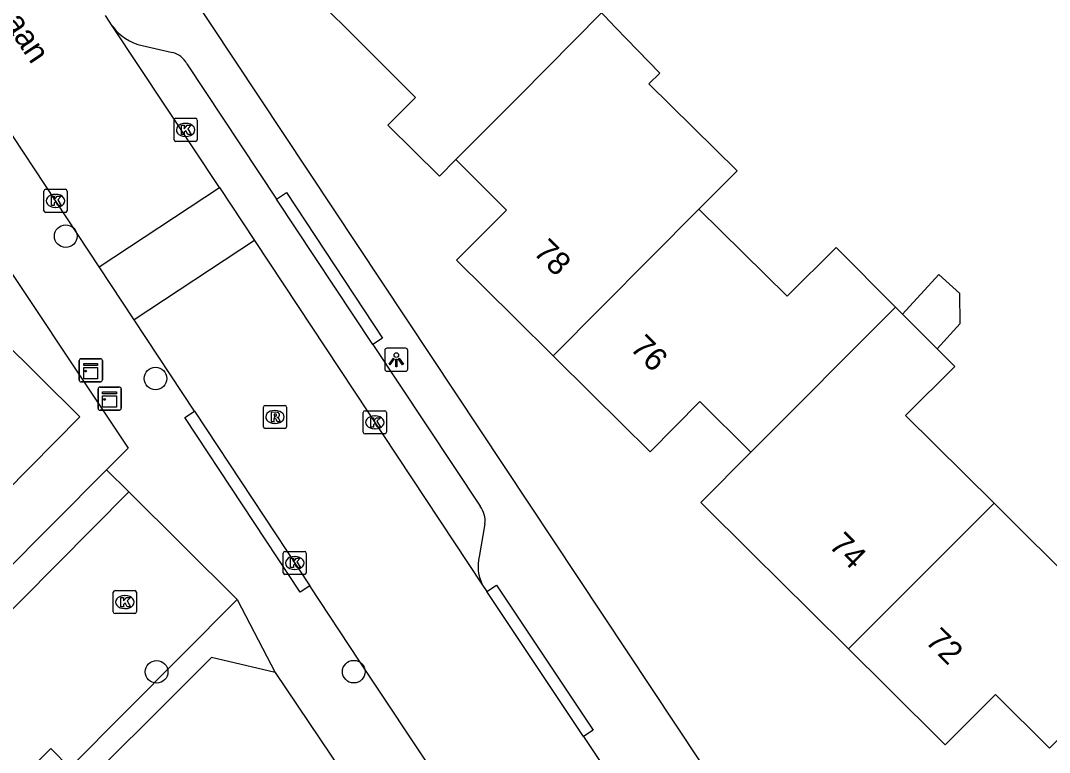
# Model space of a CAD drawing. Extents: x 157767 to 159171, y 387842 to 389425.
# Drawn here: x 158585.69 to 158630.18, y 388648.28 to 388679.94 of the extents above; entities that cross this region are included whole.
import ezdxf

# ---------------------------------------------------------------- set-up
doc = ezdxf.new("R2010")
doc.units = 0
for name, color, linetype in [('IMGEO_Boom', 7, 'Continuous'), ('IMGEO_Kast', 7, 'Continuous'), ('IMGEO_Kolk', 7, 'Continuous'), ('IMGEO_Lichtpunt', 7, 'Continuous'), ('IMGEO_Openbare_ruimte_label', 7, 'Continuous'), ('IMGEO_Pand', 7, 'Continuous'), ('IMGEO_Pand_nummerreeks', 7, 'Continuous'), ('IMGEO_Rijbaan_lokaal_open', 7, 'Continuous'), ('IMGEO_Rioolput', 7, 'Continuous'), ('IMGEO_Voetpad_open', 7, 'Continuous')]:
    doc.layers.add(name, color=color, linetype=linetype)

msp = doc.modelspace()

# ---------------------------------------------------------------- linework, layer by layer
at = {"layer": 'IMGEO_Boom'}
for centre in [(158587.645, 388670.618), (158591.529, 388664.461), (158591.577, 388651.766), (158600.099, 388651.775)]:
    msp.add_circle(centre, 0.489, dxfattribs=at)
at = {"layer": 'IMGEO_Kast'}
for p, q in [((158588.231, 388664.389), (158588.231, 388665.23)), ((158588.231, 388665.23), (158588.231, 388664.389)), ((158588.306, 388665.314), (158589.147, 388665.314)), ((158589.147, 388665.314), (158588.306, 388665.314)), ((158589.231, 388665.239), (158589.231, 388664.398)), ((158589.231, 388664.398), (158589.231, 388665.239)), ((158589.156, 388664.314), (158588.315, 388664.314)), ((158588.315, 388664.314), (158589.156, 388664.314)), ((158589.12, 388664.088), (158589.961, 388664.088)), ((158589.961, 388664.088), (158589.12, 388664.088)), ((158589.045, 388663.163), (158589.045, 388664.004)), ((158589.045, 388664.004), (158589.045, 388663.163)), ((158590.045, 388664.013), (158590.045, 388663.172)), ((158590.045, 388663.172), (158590.045, 388664.013)), ((158589.97, 388663.088), (158589.129, 388663.088)), ((158589.129, 388663.088), (158589.97, 388663.088))]:
    msp.add_line(p, q, dxfattribs=at)
for points in [[(158588.426, 388665.104), (158589.026, 388665.104), (158589.026, 388665.019), (158588.426, 388665.019), (158588.426, 388665.104)], [(158588.426, 388664.929), (158589.026, 388664.929), (158589.026, 388664.44), (158588.426, 388664.44), (158588.426, 388664.929)], [(158589.24, 388663.878), (158589.84, 388663.878), (158589.84, 388663.793), (158589.24, 388663.793), (158589.24, 388663.878)], [(158589.24, 388663.703), (158589.84, 388663.703), (158589.84, 388663.214), (158589.24, 388663.214), (158589.24, 388663.703)]]:
    msp.add_lwpolyline(points, dxfattribs=at)
for centre in [(158588.51, 388664.778), (158589.324, 388663.552)]:
    msp.add_circle(centre, 0.0377, dxfattribs=at)
for centre, start, end in [((158588.309, 388665.236), 92.4484, 184.2845), ((158588.309, 388665.236), 92.4484, 184.2845), ((158589.153, 388665.236), 2.4484, 94.2845), ((158589.153, 388665.236), 2.4484, 94.2845), ((158588.309, 388664.392), 182.4484, 274.2845), ((158588.309, 388664.392), 182.4484, 274.2845), ((158589.123, 388664.01), 92.4484, 184.2845), ((158589.123, 388664.01), 92.4484, 184.2845), ((158589.153, 388664.392), 272.4484, 4.2845), ((158589.153, 388664.392), 272.4484, 4.2845), ((158589.967, 388664.01), 2.4484, 94.2845), ((158589.967, 388664.01), 2.4484, 94.2845), ((158589.123, 388663.166), 182.4484, 274.2845), ((158589.123, 388663.166), 182.4484, 274.2845), ((158589.967, 388663.166), 272.4484, 4.2845), ((158589.967, 388663.166), 272.4484, 4.2845)]:
    msp.add_arc(centre, 0.0779, start, end, dxfattribs=at)
at = {"layer": 'IMGEO_Kolk'}
for p, q in [((158592.33, 388674.788), (158592.33, 388675.64)), ((158592.405, 388675.714), (158593.257, 388675.714)), ((158593.331, 388675.64), (158593.331, 388674.788)), ((158592.818, 388675.494), (158592.843, 388675.494)), ((158592.841, 388674.934), (158592.816, 388674.934)), ((158593.257, 388674.714), (158592.405, 388674.714)), ((158586.706, 388671.717), (158586.706, 388672.569)), ((158586.781, 388672.643), (158587.633, 388672.643)), ((158587.707, 388672.569), (158587.707, 388671.717)), ((158587.194, 388672.423), (158587.219, 388672.423)), ((158587.633, 388671.643), (158586.781, 388671.643)), ((158587.217, 388671.863), (158587.192, 388671.863)), ((158600.513, 388662.134), (158600.513, 388662.986)), ((158600.588, 388663.06), (158601.44, 388663.06)), ((158601.001, 388662.84), (158601.026, 388662.84)), ((158601.514, 388662.986), (158601.514, 388662.134)), ((158601.44, 388662.06), (158600.588, 388662.06)), ((158601.024, 388662.28), (158600.999, 388662.28)), ((158597.122, 388656.979), (158597.974, 388656.979)), ((158597.047, 388656.053), (158597.047, 388656.905)), ((158597.535, 388656.759), (158597.56, 388656.759)), ((158598.048, 388656.905), (158598.048, 388656.053)), ((158597.558, 388656.199), (158597.533, 388656.199)), ((158597.974, 388655.979), (158597.122, 388655.979)), ((158589.704, 388654.359), (158589.704, 388655.211)), ((158589.779, 388655.285), (158590.631, 388655.285)), ((158590.705, 388655.211), (158590.705, 388654.359)), ((158590.192, 388655.065), (158590.217, 388655.065)), ((158590.631, 388654.285), (158589.779, 388654.285)), ((158590.215, 388654.505), (158590.19, 388654.505))]:
    msp.add_line(p, q, dxfattribs=at)
for points in [[(158592.33, 388674.788), (158592.33, 388675.64)], [(158592.405, 388675.714), (158593.257, 388675.714)], [(158593.331, 388675.64), (158593.331, 388674.788)], [(158592.651, 388675.414), (158592.774, 388675.414), (158592.774, 388675.263), (158592.904, 388675.414), (158593.068, 388675.414), (158592.922, 388675.263), (158593.075, 388675.014), (158592.923, 388675.014), (158592.838, 388675.178), (158592.774, 388675.111), (158592.774, 388675.014), (158592.651, 388675.014), (158592.651, 388675.414)], [(158593.257, 388674.714), (158592.405, 388674.714)], [(158586.706, 388671.717), (158586.706, 388672.569)], [(158586.781, 388672.643), (158587.633, 388672.643)], [(158587.707, 388672.569), (158587.707, 388671.717)], [(158587.027, 388672.343), (158587.15, 388672.343), (158587.15, 388672.192), (158587.28, 388672.343), (158587.444, 388672.343), (158587.298, 388672.192), (158587.451, 388671.943), (158587.299, 388671.943), (158587.214, 388672.107), (158587.15, 388672.04), (158587.15, 388671.943), (158587.027, 388671.943), (158587.027, 388672.343)], [(158587.633, 388671.643), (158586.781, 388671.643)], [(158600.513, 388662.134), (158600.513, 388662.986)], [(158600.588, 388663.06), (158601.44, 388663.06)], [(158600.834, 388662.76), (158600.957, 388662.76), (158600.957, 388662.609), (158601.087, 388662.76), (158601.251, 388662.76), (158601.105, 388662.609), (158601.258, 388662.36), (158601.106, 388662.36), (158601.021, 388662.524), (158600.957, 388662.457), (158600.957, 388662.36), (158600.834, 388662.36), (158600.834, 388662.76)], [(158601.514, 388662.986), (158601.514, 388662.134)], [(158601.44, 388662.06), (158600.588, 388662.06)], [(158597.122, 388656.979), (158597.974, 388656.979)], [(158597.047, 388656.053), (158597.047, 388656.905)], [(158597.368, 388656.679), (158597.491, 388656.679), (158597.491, 388656.528), (158597.621, 388656.679), (158597.785, 388656.679), (158597.639, 388656.528), (158597.792, 388656.279), (158597.64, 388656.279), (158597.555, 388656.443), (158597.491, 388656.376), (158597.491, 388656.279), (158597.368, 388656.279), (158597.368, 388656.679)], [(158598.048, 388656.905), (158598.048, 388656.053)], [(158597.974, 388655.979), (158597.122, 388655.979)], [(158589.704, 388654.359), (158589.704, 388655.211)], [(158589.779, 388655.285), (158590.631, 388655.285)], [(158590.705, 388655.211), (158590.705, 388654.359)], [(158590.025, 388654.985), (158590.148, 388654.985), (158590.148, 388654.834), (158590.278, 388654.985), (158590.442, 388654.985), (158590.296, 388654.834), (158590.449, 388654.585), (158590.297, 388654.585), (158590.212, 388654.749), (158590.148, 388654.682), (158590.148, 388654.585), (158590.025, 388654.585), (158590.025, 388654.985)], [(158590.631, 388654.285), (158589.779, 388654.285)]]:
    msp.add_lwpolyline(points, dxfattribs=at)
for centre, start, end in [((158592.407, 388675.638), 91.552, 178.448), ((158592.407, 388675.638), 91.552, 178.448), ((158593.255, 388675.638), 1.552, 88.448), ((158593.255, 388675.638), 1.552, 88.448), ((158592.407, 388674.79), 181.552, 268.448), ((158592.407, 388674.79), 181.552, 268.448), ((158593.255, 388674.79), 271.552, 358.448), ((158593.255, 388674.79), 271.552, 358.448), ((158586.783, 388672.567), 91.552, 178.448), ((158586.783, 388672.567), 91.552, 178.448), ((158587.631, 388672.567), 1.552, 88.448), ((158587.631, 388672.567), 1.552, 88.448), ((158586.783, 388671.719), 181.552, 268.448), ((158586.783, 388671.719), 181.552, 268.448), ((158587.631, 388671.719), 271.552, 358.448), ((158587.631, 388671.719), 271.552, 358.448), ((158600.59, 388662.984), 91.552, 178.448), ((158600.59, 388662.984), 91.552, 178.448), ((158601.438, 388662.984), 1.552, 88.448), ((158601.438, 388662.984), 1.552, 88.448), ((158600.59, 388662.136), 181.552, 268.448), ((158600.59, 388662.136), 181.552, 268.448), ((158601.438, 388662.136), 271.552, 358.448), ((158601.438, 388662.136), 271.552, 358.448), ((158597.124, 388656.903), 91.552, 178.448), ((158597.124, 388656.903), 91.552, 178.448), ((158597.972, 388656.903), 1.552, 88.448), ((158597.972, 388656.903), 1.552, 88.448), ((158597.124, 388656.055), 181.552, 268.448), ((158597.124, 388656.055), 181.552, 268.448), ((158597.972, 388656.055), 271.552, 358.448), ((158597.972, 388656.055), 271.552, 358.448), ((158589.781, 388655.209), 91.552, 178.448), ((158589.781, 388655.209), 91.552, 178.448), ((158590.629, 388655.209), 1.552, 88.448), ((158590.629, 388655.209), 1.552, 88.448), ((158589.781, 388654.361), 181.552, 268.448), ((158589.781, 388654.361), 181.552, 268.448), ((158590.629, 388654.361), 271.552, 358.448), ((158590.629, 388654.361), 271.552, 358.448)]:
    msp.add_arc(centre, 0.0765, start, end, dxfattribs=at)
for centre, major_axis, ratio, start_param, end_param in [((158592.817, 388675.214), (-0.387, 0.002), 0.722429, 4.712389, 7.853982), ((158592.842, 388675.214), (-0.39, 0.002), 0.717154, 1.570796, 4.712389), ((158587.193, 388672.143), (-0.387, 0.002), 0.722429, 4.712389, 7.853982), ((158587.218, 388672.143), (-0.39, 0.002), 0.717154, 1.570796, 4.712389), ((158601, 388662.56), (-0.387, 0.002), 0.722429, 4.712389, 7.853982), ((158601.025, 388662.56), (-0.39, 0.002), 0.717154, 1.570796, 4.712389), ((158597.534, 388656.479), (-0.387, 0.002), 0.722429, 4.712389, 7.853982), ((158597.559, 388656.479), (-0.39, 0.002), 0.717154, 1.570796, 4.712389), ((158590.191, 388654.785), (-0.387, 0.002), 0.722429, 4.712389, 7.853982), ((158590.216, 388654.785), (-0.39, 0.002), 0.717154, 1.570796, 4.712389)]:
    msp.add_ellipse(centre, major_axis=major_axis, ratio=ratio, start_param=start_param, end_param=end_param, dxfattribs=at)
at = {"layer": 'IMGEO_Lichtpunt'}
for p, q in [((158601.441, 388665.674), (158601.441, 388664.867)), ((158601.441, 388665.674), (158601.441, 388664.867)), ((158602.343, 388665.769), (158601.535, 388665.769)), ((158602.343, 388665.769), (158601.535, 388665.769)), ((158602.437, 388664.867), (158602.437, 388665.674)), ((158602.437, 388664.867), (158602.437, 388665.674)), ((158601.535, 388664.773), (158602.343, 388664.773)), ((158601.535, 388664.773), (158602.343, 388664.773))]:
    msp.add_line(p, q, dxfattribs=at)
for points in [[(158601.815, 388665.338), (158601.854, 388665.31), (158601.666, 388665.048), (158601.628, 388665.075), (158601.815, 388665.338)], [(158601.917, 388665.29), (158601.964, 388665.29), (158601.964, 388664.968), (158601.917, 388664.968), (158601.917, 388665.29)], [(158602.027, 388665.31), (158602.065, 388665.337), (158602.252, 388665.075), (158602.213, 388665.047), (158602.027, 388665.31)]]:
    msp.add_lwpolyline(points, dxfattribs=at)
msp.add_circle((158601.94, 388665.472), 0.0994, dxfattribs=at)
for centre, start, end in [((158601.535, 388665.674), 90, 180), ((158601.535, 388665.674), 90, 180), ((158602.343, 388665.674), 0, 90), ((158602.343, 388665.674), 0, 90), ((158601.535, 388664.867), 180, 270), ((158601.535, 388664.867), 180, 270), ((158602.343, 388664.867), 270, 0), ((158602.343, 388664.867), 270, 360)]:
    msp.add_arc(centre, 0.0946, start, end, dxfattribs=at)
at = {"layer": 'IMGEO_Pand'}
for points in [[(158598.603, 388680.763), (158600.259, 388679.12), (158602.777, 388676.621), (158601.58, 388675.421), (158603.806, 388673.211), (158604.52, 388673.93)], [(158604.52, 388673.93), (158607.263, 388676.694), (158610.817, 388680.275)], [(158610.817, 388680.275), (158610.942, 388680.145), (158611.423, 388679.646), (158613.336, 388677.663), (158612.859, 388677.203), (158616.677, 388673.444), (158615.024, 388671.782)], [(158608.719, 388665.443), (158607.062, 388667.083), (158604.542, 388669.579), (158606.703, 388671.745), (158604.52, 388673.93)], [(158615.024, 388671.782), (158608.719, 388665.443)], [(158615.024, 388671.782), (158618.838, 388668.016), (158620.966, 388670.13), (158623.531, 388667.548)], [(158576.532, 388665.865), (158580.794, 388670.179), (158582.583, 388668.413), (158582.935, 388668.769), (158583.433, 388668.277), (158583.08, 388667.92), (158588.259, 388662.804), (158583.936, 388658.428)], [(158625.32, 388665.748), (158626.32, 388666.844), (158626.304, 388668.133), (158625.398, 388668.96), (158623.833, 388667.245)], [(158623.531, 388667.548), (158617.27, 388661.267)], [(158623.833, 388667.245), (158623.531, 388667.548)], [(158623.833, 388667.245), (158625.32, 388665.748)], [(158617.27, 388661.267), (158615.065, 388663.466), (158612.911, 388661.291), (158610.409, 388663.769), (158608.719, 388665.443)], [(158627.791, 388659.059), (158623.962, 388662.859), (158626.09, 388664.973), (158625.32, 388665.748)], [(158617.27, 388661.267), (158615.104, 388659.094), (158617.324, 388656.892), (158619.831, 388654.405), (158621.486, 388652.764)], [(158621.486, 388652.764), (158627.791, 388659.059)], [(158627.791, 388659.059), (158631.603, 388655.276), (158633.714, 388657.406), (158636.413, 388654.731), (158630.177, 388648.467), (158627.853, 388650.782), (158625.673, 388648.611), (158623.159, 388651.105), (158621.486, 388652.764)]]:
    msp.add_lwpolyline(points, dxfattribs=at)
at = {"layer": 'IMGEO_Rijbaan_lokaal_open'}
for points in [[(158589.092, 388669.288), (158576.936, 388687.705), (158573.576, 388692.758)], [(158589.66, 388679.714), (158589.36, 388680.167)], [(158594.29, 388672.719), (158589.66, 388679.714)], [(158589.092, 388669.288), (158594.29, 388672.719)], [(158594.29, 388672.719), (158595.808, 388670.425)], [(158595.808, 388670.425), (158590.608, 388666.992)], [(158595.808, 388670.425), (158605.67, 388655.524)], [(158590.608, 388666.992), (158589.092, 388669.288)], [(158593.208, 388663.052), (158590.608, 388666.992)], [(158593.208, 388663.052), (158598.202, 388655.486)], [(158562.395, 388631.319), (158590.376, 388659.557)], [(158590.376, 388659.557), (158595.063, 388654.898)], [(158605.652, 388643.707), (158603.774, 388646.546), (158603.741, 388647.136), (158600.352, 388652.229), (158598.202, 388655.486)], [(158605.67, 388655.524), (158605.86, 388655.237)], [(158610.034, 388648.973), (158605.86, 388655.237)], [(158566.185, 388627.548), (158586.996, 388648.449), (158587.817, 388647.61), (158595.063, 388654.898)], [(158610.034, 388648.973), (158613.36, 388643.983)]]:
    msp.add_lwpolyline(points, dxfattribs=at)
at = {"layer": 'IMGEO_Rioolput'}
for p, q in [((158596.193, 388662.37), (158596.193, 388663.222)), ((158596.268, 388663.296), (158597.12, 388663.296)), ((158597.194, 388663.222), (158597.194, 388662.37)), ((158596.681, 388663.076), (158596.706, 388663.076)), ((158597.12, 388662.296), (158596.268, 388662.296)), ((158596.704, 388662.516), (158596.679, 388662.516))]:
    msp.add_line(p, q, dxfattribs=at)
for points in [[(158596.193, 388662.37), (158596.193, 388663.222)], [(158596.268, 388663.296), (158597.12, 388663.296)], [(158597.194, 388663.222), (158597.194, 388662.37)], [(158596.782, 388662.994), (158596.53, 388662.996), (158596.53, 388662.596)], [(158596.53, 388662.596), (158596.654, 388662.596), (158596.654, 388662.758), (158596.665, 388662.758)], [(158596.708, 388662.915), (158596.654, 388662.915), (158596.654, 388662.834)], [(158596.654, 388662.834), (158596.706, 388662.834)], [(158597.12, 388662.296), (158596.268, 388662.296)], [(158596.712, 388662.729), (158596.783, 388662.596), (158596.923, 388662.596), (158596.858, 388662.722)]]:
    msp.add_lwpolyline(points, dxfattribs=at)
for centre, radius, start, end in [((158596.27, 388663.22), 0.0765, 91.552, 178.448), ((158596.27, 388663.22), 0.0765, 91.552, 178.448), ((158597.118, 388663.22), 0.0765, 1.552, 88.448), ((158597.118, 388663.22), 0.0765, 1.552, 88.448), ((158596.664, 388662.705), 0.0533, 26.0293, 88.6989), ((158596.69, 388663.023), 0.19, 274.7715, 282.9687), ((158596.714, 388662.819), 0.0964, 77.0061, 93.1865), ((158596.728, 388662.876), 0.0378, 276.6634, 79.6772), ((158596.781, 388662.884), 0.109, 350.3612, 89.416), ((158596.779, 388662.884), 0.112, 277.5842, 350.9817), ((158596.763, 388662.669), 0.108, 29.5134, 73.7905), ((158596.27, 388662.372), 0.0765, 181.552, 268.448), ((158596.27, 388662.372), 0.0765, 181.552, 268.448), ((158597.118, 388662.372), 0.0765, 271.552, 358.448), ((158597.118, 388662.372), 0.0765, 271.552, 358.448)]:
    msp.add_arc(centre, radius, start, end, dxfattribs=at)
for centre, major_axis, ratio, start_param, end_param in [((158596.68, 388662.796), (-0.387, 0.002), 0.722429, 4.712389, 7.853982), ((158596.705, 388662.796), (-0.39, 0.002), 0.717154, 1.570796, 4.712389)]:
    msp.add_ellipse(centre, major_axis=major_axis, ratio=ratio, start_param=start_param, end_param=end_param, dxfattribs=at)
at = {"layer": 'IMGEO_Voetpad_open'}
for points in [[(158570.547, 388691.173), (158590.346, 388661.446), (158589.411, 388660.505)], [(158619.337, 388641.484), (158589.669, 388686.22)], [(158590.956, 388678.864), (158592.261, 388678.565)], [(158592.887, 388678.076), (158596.767, 388672.219)], [(158596.767, 388672.219), (158597.191, 388672.498), (158601.342, 388666.206), (158600.93, 388665.935)], [(158600.93, 388665.935), (158596.767, 388672.219)], [(158600.93, 388665.935), (158605.568, 388658.934)], [(158598.202, 388655.486), (158597.785, 388655.211), (158592.791, 388662.777), (158593.208, 388663.052)], [(158559.524, 388630.436), (158589.411, 388660.505)], [(158589.411, 388660.505), (158590.376, 388659.557)], [(158605.769, 388658.165), (158605.527, 388656.75)], [(158605.86, 388655.237), (158606.276, 388655.514), (158610.45, 388649.25), (158610.034, 388648.973)], [(158595.063, 388654.898), (158596.708, 388651.742)], [(158596.708, 388651.742), (158593.956, 388652.392), (158587.033, 388645.475)], [(158596.708, 388651.742), (158607.313, 388635.978), (158616.629, 388626.752)]]:
    msp.add_lwpolyline(points, dxfattribs=at)
for centre, radius, start, end in [((158591.369, 388680.906), 2.083, 214.9026, 258.5785), ((158592.015, 388677.604), 0.992, 28.3941, 75.6156), ((158604.714, 388658.3), 1.064, 352.715, 36.5814), ((158607.198, 388656.324), 1.724, 165.6782, 207.6275)]:
    msp.add_arc(centre, radius, start, end, dxfattribs=at)

# ---------------------------------------------------------------- texts
at = {"layer": 'IMGEO_Openbare_ruimte_label'}
msp.add_text('Heraultlaan', height=1, rotation=303.4994, dxfattribs=at).set_placement((158582.412, 388683.717))
at = {"layer": 'IMGEO_Pand_nummerreeks'}
for s, rotation, p in [('78', 315.2806, (158607.822, 388669.878)), ('76', 315.2786, (158612.004, 388665.736)), ('74', 315.2348, (158620.598, 388657.193)), ('72', 315.2343, (158624.772, 388653.054))]:
    msp.add_text(s, height=1, rotation=rotation, dxfattribs=at).set_placement(p)

doc.saveas('drawing.dxf')
